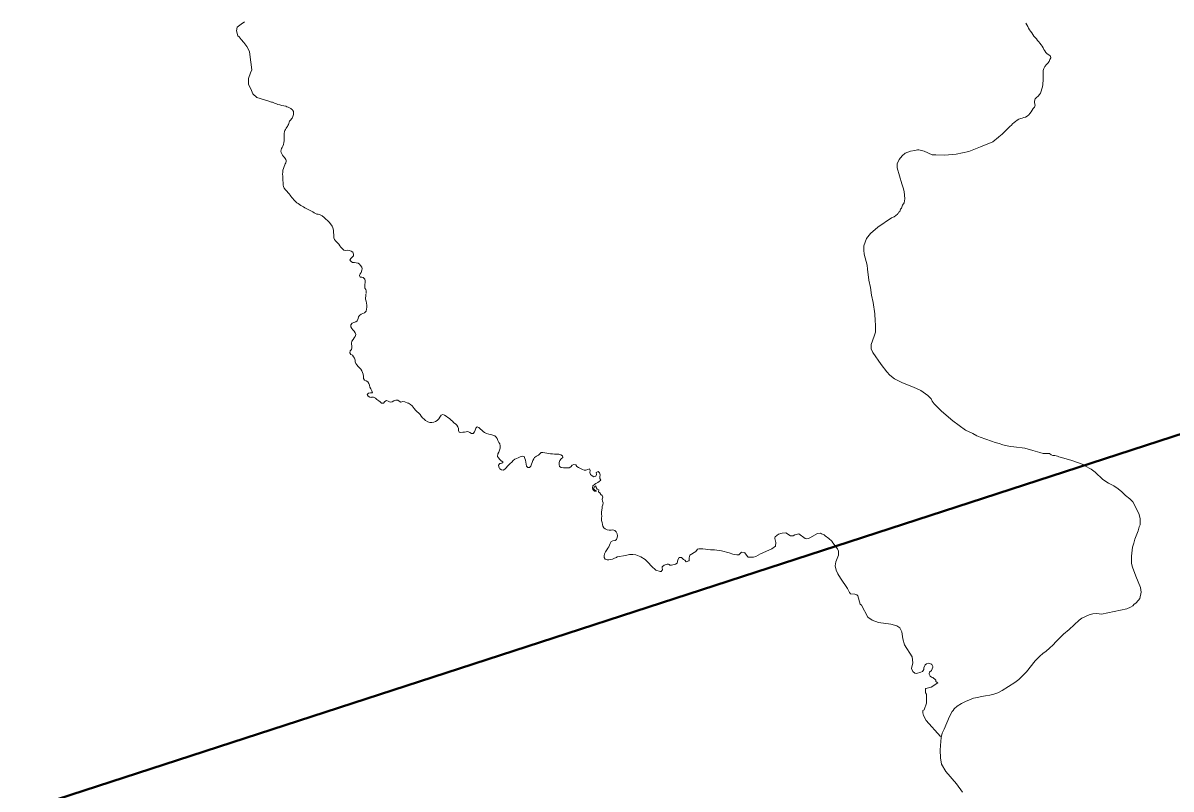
# Model space of a CAD drawing. Extents: x 553962 to 842807, y 8883888 to 9032388.
# Drawn here: x 592913 to 594235, y 8915641 to 8916524 of the extents above; entities that cross this region are included whole.
import ezdxf

# ---------------------------------------------------------------- set-up
doc = ezdxf.new("R2010")
doc.units = 0
doc.header["$LTSCALE"] = 200
doc.layers.add('6', color=7, linetype='Continuous', lineweight=13)

msp = doc.modelspace()

# ---------------------------------------------------------------- linework, layer by layer
at = {"layer": '6', "lineweight": 40}
msp.add_line((590967.2, 8914985.2), (596244.3, 8916699.1), dxfattribs=at)
at = {"layer": '6'}
for points in [[(593167.9, 8916524.7), (593164.1, 8916522.1), (593159.5, 8916518.6), (593158.6, 8916514.6), (593160.4, 8916508.6), (593161.8, 8916507.6), (593164.1, 8916504.4), (593167.2, 8916501), (593170.7, 8916496.5), (593173.8, 8916490.8), (593174, 8916487.4), (593175.2, 8916478.5)], [(594080, 8916505.1), (594078.5, 8916506.9), (594076.9, 8916508.3), (594075.8, 8916510.1), (594074.6, 8916512.2), (594073.3, 8916514.1), (594072, 8916515.7), (594071, 8916517.5), (594070, 8916519.4), (594067.9, 8916523.5)], [(594080, 8916505.1), (594078.5, 8916506.9), (594076.9, 8916508.3), (594075.8, 8916510.1), (594074.6, 8916512.2), (594073.3, 8916514.1), (594072, 8916515.7), (594071, 8916517.5), (594070, 8916519.4), (594067.9, 8916523.5)], [(594036.3, 8916392.1), (594036.8, 8916392.4), (594038.8, 8916393.8), (594040.7, 8916395.6), (594042.4, 8916397.4), (594044.1, 8916399.1), (594046, 8916400.9), (594047.8, 8916402.9), (594049.3, 8916404.3), (594051.1, 8916405.9), (594052.4, 8916407.4), (594054.2, 8916408.9), (594056, 8916410.2), (594057.9, 8916411.6), (594059.7, 8916412.6), (594061.5, 8916413.4), (594063.6, 8916414), (594065.5, 8916414.7), (594067.5, 8916415.2), (594069.4, 8916416.3), (594071.1, 8916417.6), (594072.4, 8916419.4), (594073.8, 8916421.2), (594075, 8916423.1), (594076.1, 8916425), (594077.7, 8916426.7), (594078.4, 8916429), (594077.7, 8916431.5), (594077.8, 8916433.6), (594078.7, 8916436), (594080, 8916437.7), (594082, 8916439.3), (594083.4, 8916441), (594084.5, 8916442.9), (594085.5, 8916445.1), (594086.2, 8916447.7), (594086.8, 8916450), (594087.2, 8916452.6), (594087.5, 8916454.6), (594087.7, 8916456.7), (594087.8, 8916459.2), (594087.9, 8916461.3), (594087.8, 8916463.9), (594087.7, 8916466.2), (594087.9, 8916468.7), (594088.7, 8916471.3), (594089.8, 8916473.6), (594091.4, 8916475.8), (594093.1, 8916477.2), (594094.5, 8916479), (594095.5, 8916481.6), (594096.7, 8916483.3), (594096.2, 8916485.4), (594094.3, 8916486.7), (594092.4, 8916488), (594090.8, 8916489.5), (594089.7, 8916491.4), (594088.6, 8916493.1), (594087.6, 8916495), (594086.7, 8916496.8), (594085.4, 8916498.5), (594084, 8916500.2), (594082.7, 8916501.8), (594081.4, 8916503.4), (594080, 8916505.1)], [(594036.3, 8916392.1), (594036.8, 8916392.4), (594038.8, 8916393.8), (594040.7, 8916395.6), (594042.4, 8916397.4), (594044.1, 8916399.1), (594046, 8916400.9), (594047.8, 8916402.9), (594049.3, 8916404.3), (594051.1, 8916405.9), (594052.4, 8916407.4), (594054.2, 8916408.9), (594056, 8916410.2), (594057.9, 8916411.6), (594059.7, 8916412.6), (594061.5, 8916413.4), (594063.6, 8916414), (594065.5, 8916414.7), (594067.5, 8916415.2), (594069.4, 8916416.3), (594071.1, 8916417.6), (594072.4, 8916419.4), (594073.8, 8916421.2), (594075, 8916423.1), (594076.1, 8916425), (594077.7, 8916426.7), (594078.4, 8916429), (594077.7, 8916431.5), (594077.8, 8916433.6), (594078.7, 8916436), (594080, 8916437.7), (594082, 8916439.3), (594083.4, 8916441), (594084.5, 8916442.9), (594085.5, 8916445.1), (594086.2, 8916447.7), (594086.8, 8916450), (594087.2, 8916452.6), (594087.5, 8916454.6), (594087.7, 8916456.7), (594087.8, 8916459.2), (594087.9, 8916461.3), (594087.8, 8916463.9), (594087.7, 8916466.2), (594087.9, 8916468.7), (594088.7, 8916471.3), (594089.8, 8916473.6), (594091.4, 8916475.8), (594093.1, 8916477.2), (594094.5, 8916479), (594095.5, 8916481.6), (594096.7, 8916483.3), (594096.2, 8916485.4), (594094.3, 8916486.7), (594092.4, 8916488), (594090.8, 8916489.5), (594089.7, 8916491.4), (594088.6, 8916493.1), (594087.6, 8916495), (594086.7, 8916496.8), (594085.4, 8916498.5), (594084, 8916500.2), (594082.7, 8916501.8), (594081.4, 8916503.4), (594080, 8916505.1)], [(593175.2, 8916478.5), (593176.4, 8916469.6), (593174.7, 8916466.1), (593172.5, 8916459.6), (593172.4, 8916453.2), (593176, 8916445.9), (593177.6, 8916442), (593182.1, 8916437.6), (593195.9, 8916433.4)], [(593927.7, 8916329.4), (593926.7, 8916333.6), (593925.1, 8916338.4), (593919.7, 8916356.8), (593919.7, 8916361.4), (593921.8, 8916366.2), (593925.5, 8916370.7), (593928.7, 8916373.5), (593934.9, 8916376.1), (593939.8, 8916376.6), (593943, 8916377.4), (593944.7, 8916377.4), (593950.7, 8916376.1), (593959.9, 8916371.9), (593964, 8916371.7), (593974.5, 8916371.2), (593987.7, 8916372.4), (594002.3, 8916375.7), (594015.5, 8916381.1), (594029.8, 8916386.5), (594036.3, 8916392.1)], [(593911.2, 8916118.1), (593907.6, 8916121.8), (593901, 8916130.2), (593891.6, 8916144), (593889.8, 8916148.5), (593889.8, 8916153.5), (593893.3, 8916162.8), (593894.6, 8916167.4), (593894.8, 8916176), (593894.2, 8916180.5), (593893.7, 8916188.8), (593892, 8916201.7), (593890.1, 8916210.3), (593888.8, 8916218.8), (593886.9, 8916227.4), (593885.4, 8916240.2), (593885.1, 8916244.7), (593881.6, 8916257.4), (593881.1, 8916262.1), (593881.4, 8916266.8), (593882.6, 8916271.3), (593884.2, 8916275.3), (593888.9, 8916281), (593897.3, 8916288.4), (593912.9, 8916299), (593916.1, 8916300.4), (593919.9, 8916303.2), (593920.3, 8916304.3), (593921.3, 8916304.7), (593921.4, 8916305.7), (593922.5, 8916306.5), (593923.5, 8916309.2), (593924.6, 8916310.2), (593925.9, 8916313.6), (593927.7, 8916316.4), (593928.4, 8916320.9), (593927.7, 8916329.4)], [(593251.3, 8916303.5), (593251.9, 8916303.5), (593252.8, 8916303.5), (593255.3, 8916302.7), (593257.5, 8916301.5), (593259.7, 8916299.6), (593261.8, 8916297.7), (593263.7, 8916296), (593265.3, 8916294), (593267.1, 8916292.2), (593268.8, 8916289.7), (593269.7, 8916287.6), (593270.4, 8916284.8), (593270.5, 8916282.2), (593270.8, 8916279.5), (593270.9, 8916276.9), (593270.8, 8916276.3), (593271.5, 8916274.4), (593272.9, 8916272.5), (593274.7, 8916270.9), (593276.5, 8916268.8), (593277.9, 8916267), (593279.1, 8916265.3), (593280.7, 8916263.4), (593282.2, 8916261.8), (593284.4, 8916261.7), (593286.6, 8916261.8), (593288.8, 8916261.7), (593290.7, 8916260.9), (593292.6, 8916259.6), (593293.6, 8916257.5), (593293.5, 8916255.3), (593292, 8916253.9), (593290.3, 8916252.4), (593289.2, 8916250.5), (593290.8, 8916249), (593292.5, 8916247.7), (593294.6, 8916247.7), (593296.5, 8916247.5), (593298.7, 8916246.8), (593300.3, 8916245.7), (593301.7, 8916244.4), (593303.2, 8916242.2), (593303.5, 8916240.4), (593303.2, 8916238.8), (593302.2, 8916236.4), (593301.1, 8916234.6), (593300.3, 8916232.6), (593301, 8916230.7), (593303.2, 8916230.8), (593304.8, 8916230.4), (593306.4, 8916228.7), (593306.9, 8916226.5), (593307, 8916224.7), (593306.5, 8916222.4), (593306.5, 8916220.7), (593306.7, 8916218.3), (593307.7, 8916216.7), (593307.9, 8916215.2), (593308, 8916212.8), (593308.1, 8916211.9)], [(593307.6, 8916211.4), (593307.6, 8916209.1), (593307.2, 8916207.2), (593307.2, 8916205.7), (593308, 8916203.3), (593308.6, 8916201.1), (593308.9, 8916198.8), (593308.8, 8916196.3), (593308.5, 8916194), (593307.9, 8916191.8), (593306.3, 8916189.9), (593304.1, 8916189.1), (593302.3, 8916188.3), (593300.5, 8916186.9), (593299.2, 8916185.2), (593298.7, 8916183.2), (593297.8, 8916180.7), (593296.2, 8916179.5), (593293.8, 8916178.6), (593292, 8916177.7), (593290.6, 8916176.1), (593290.5, 8916173.7), (593291.5, 8916171.7), (593292.9, 8916170.1), (593294.2, 8916168.5), (593295.5, 8916166.7), (593296.1, 8916164.7), (593295.3, 8916162.7), (593294.1, 8916160.9), (593293, 8916159), (593291.5, 8916157.1), (593291.3, 8916155), (593291.3, 8916153.8), (593291.4, 8916151.7), (593291.5, 8916149.6), (593291.1, 8916147.5), (593289.8, 8916145.9), (593289.3, 8916143.7), (593290.5, 8916141.8), (593292.5, 8916141.1), (593293.6, 8916139.2), (593294.7, 8916137.5), (593295.3, 8916135.4), (593295.4, 8916133.3), (593296, 8916131.4), (593297.4, 8916129.8), (593298.7, 8916128.1), (593300.3, 8916126.5), (593301.9, 8916124.8), (593303.2, 8916123), (593304, 8916121), (593304.7, 8916119), (593305, 8916116.5), (593305.2, 8916114.1), (593306.3, 8916112.2), (593308.2, 8916111.4), (593310.1, 8916110.2), (593311.3, 8916108.6), (593312.1, 8916106.6), (593312.4, 8916104.3), (593313.4, 8916102.2), (593314.6, 8916100), (593315.5, 8916097.7), (593315.2, 8916097.6), (593313.2, 8916097.5)], [(594194.5, 8915855.4), (594197.7, 8915858.8), (594199.2, 8915860.9), (594200.6, 8915868.1), (594200, 8915873.5), (594194.4, 8915886.7), (594190.5, 8915896.8), (594189.4, 8915901.3), (594189.5, 8915909.7), (594190.8, 8915919.8), (594192.3, 8915924.7), (594193.4, 8915929.3), (594197, 8915938.8), (594198.3, 8915943.5), (594199.4, 8915945.8), (594199.6, 8915948.3), (594199.4, 8915952.6), (594198.3, 8915957.7), (594196.1, 8915962.5), (594191, 8915972), (594187.5, 8915975.6), (594182.7, 8915979.3), (594178.4, 8915983.8), (594174.1, 8915987.3), (594169.2, 8915990.6), (594163.1, 8915993.8), (594156.6, 8915998), (594147.7, 8916006.4), (594143.1, 8916009.7), (594135.8, 8916013.7), (594135, 8916014.9), (594119.6, 8916020.2), (594110, 8916023), (594105.6, 8916024.1), (594104.2, 8916024.9), (594101.3, 8916025.5), (594099, 8916025.6), (594096.9, 8916026.4), (594095, 8916027.7), (594087.8, 8916028), (594084, 8916028.8), (594076, 8916031.4), (594066.8, 8916033.9), (594054.1, 8916035.6), (594049.6, 8916035.7), (594041.4, 8916037.7), (594036.9, 8916039.4), (594032.5, 8916040.4), (594032.5, 8916040.4), (594028.4, 8916042), (594015, 8916046.5), (594011.3, 8916048), (594006.7, 8916050.7), (593998.3, 8916054.8), (593983.7, 8916065.6), (593970.8, 8916076.7), (593962.4, 8916085.1), (593960.1, 8916088), (593958.6, 8916090.7), (593955.1, 8916094.6), (593946.7, 8916100.4), (593938.5, 8916104.1), (593925.8, 8916109), (593916.7, 8916113.8), (593911.2, 8916118.1)], [(593313.2, 8916097.5), (593310.8, 8916097.4), (593309.1, 8916095.6), (593310.2, 8916093.9), (593312.4, 8916092.6), (593314.4, 8916092.1), (593314.4, 8916092.8), (593316.6, 8916092.8), (593318.7, 8916091.4), (593320.5, 8916089.9), (593322.5, 8916088.4), (593324.1, 8916087.2), (593325.7, 8916085.6), (593328, 8916085.8), (593329.6, 8916087.5), (593331.5, 8916088.9), (593333.6, 8916087.9), (593335.8, 8916086.9), (593338.2, 8916087.2), (593340, 8916088.6), (593342.3, 8916089.4), (593344.5, 8916089.1), (593346, 8916087.9), (593348, 8916087.1), (593350.5, 8916087.7), (593352.6, 8916087.4), (593356.2, 8916085.9), (593356.9, 8916085.6), (593359, 8916084.2), (593360.9, 8916082.7), (593362.2, 8916081.2), (593363.5, 8916079.6), (593365, 8916077.6), (593366.8, 8916075.7), (593368.4, 8916074.5), (593370.3, 8916072.9), (593371.5, 8916070.7), (593373, 8916068.9), (593374.7, 8916067.3), (593376.6, 8916065.9)], [(593376.6, 8916065.9), (593379.2, 8916064.1), (593381.3, 8916063.5), (593383.7, 8916063.6), (593386, 8916063.8), (593388, 8916064.7), (593389.9, 8916065.9), (593391.6, 8916067.6), (593392.8, 8916069.8), (593394.3, 8916071.8), (593396.4, 8916072.9), (593398.3, 8916071.9), (593400.2, 8916070.7), (593402.1, 8916069.2), (593403.9, 8916068), (593405.8, 8916066.3), (593407.6, 8916064.9), (593409.2, 8916063.3), (593411, 8916061.9), (593412.4, 8916060.4), (593413.6, 8916058.7), (593414.3, 8916056.7), (593414.5, 8916054.4), (593415, 8916052.2), (593417.1, 8916052), (593419.3, 8916052.3), (593421.3, 8916052.5), (593423.3, 8916052.9), (593425.3, 8916053.3), (593427.3, 8916052.1), (593429.2, 8916050.9), (593431.5, 8916050.9), (593433, 8916052.6), (593433.7, 8916054.7), (593434.5, 8916056.8), (593435.9, 8916058.4), (593437.9, 8916057.6), (593439.7, 8916056), (593441.3, 8916054.6), (593442.9, 8916053.2), (593444.5, 8916052.1), (593446.7, 8916050.8), (593449.2, 8916050.1), (593451.6, 8916049.5), (593454, 8916048.8), (593456.1, 8916048.2), (593457.9, 8916046.7), (593458.9, 8916044.9), (593459.7, 8916042.7), (593460.8, 8916040.5), (593462, 8916038.8), (593462.5, 8916036.6), (593462.4, 8916034.1), (593461.7, 8916031.6), (593460.7, 8916029.4), (593459.6, 8916027.6)], [(593459.6, 8916027.5), (593459.6, 8916027.6), (593459.4, 8916024.3), (593460.6, 8916022.7), (593462.2, 8916021), (593463.7, 8916019.4), (593465.3, 8916018.1), (593465.6, 8916017.4), (593464.5, 8916016.8), (593462.6, 8916016.4), (593462.1, 8916016.2), (593460.5, 8916014.3), (593460.9, 8916012.4), (593461.8, 8916010.6)], [(593462.2, 8916010.2), (593463.8, 8916009), (593465.9, 8916008.5), (593467.9, 8916009.8), (593469.3, 8916011.4), (593471, 8916013.1), (593472.6, 8916015), (593474.1, 8916016.3), (593475.7, 8916017.8), (593477.4, 8916019.7), (593479.2, 8916021.1), (593481.1, 8916022), (593483.3, 8916022.8), (593485.5, 8916023.8), (593487.6, 8916024.6), (593490, 8916024.4), (593491, 8916022.1), (593491.4, 8916020), (593491.9, 8916017.8), (593492.2, 8916015.7), (593492.8, 8916013.4), (593494.2, 8916011.5), (593496.2, 8916011.5), (593497.9, 8916013.2), (593498.5, 8916015.4), (593499.1, 8916017.6), (593499.9, 8916019.7), (593501.1, 8916021.5), (593502.1, 8916023.3)], [(593502.1, 8916023.3), (593504.2, 8916024.8), (593506.5, 8916026), (593508.1, 8916027.3), (593509.6, 8916029), (593511.7, 8916029.1), (593514, 8916028.6), (593516, 8916028.2), (593518.2, 8916027.8), (593520.4, 8916027.5), (593522.7, 8916027.3), (593525.1, 8916027.2), (593527.5, 8916027.1), (593530, 8916026.9), (593532.1, 8916026.4), (593534.2, 8916025.1), (593534.4, 8916023.1), (593532.5, 8916021.7), (593531.2, 8916019.8), (593530.5, 8916017.6), (593530.3, 8916015.2), (593530.7, 8916013), (593532.5, 8916011.7), (593535.2, 8916011.2), (593537.2, 8916011.2), (593539.7, 8916011.4), (593542, 8916011.3), (593543.8, 8916012.6), (593545.3, 8916014.4), (593547.3, 8916015.1), (593549.5, 8916014.9), (593550.7, 8916013), (593552.7, 8916011.7), (593554.9, 8916010.6), (593557.1, 8916009.5), (593559.2, 8916008.5), (593561.2, 8916008.5), (593563.2, 8916009.2), (593565.4, 8916010.1), (593566.1, 8916008.2), (593565.8, 8916005.8), (593566.5, 8916003.7), (593568.2, 8916002), (593570.4, 8916001.1), (593572.7, 8916001.8), (593573.5, 8916003.7), (593573.1, 8916006), (593575.1, 8916006.9), (593576.9, 8916005.5), (593577.4, 8916003.2), (593577, 8916001.1), (593577.3, 8915998.9), (593578.5, 8915997), (593576.6, 8915995.5), (593574.7, 8915994.6), (593572.7, 8915993.3), (593570.9, 8915992), (593569.2, 8915990.6), (593568.7, 8915988.4), (593569.3, 8915986.3), (593571.1, 8915984.6), (593573.2, 8915984.3), (593571.6, 8915985.6), (593570, 8915987.1), (593570.5, 8915989.1), (593572.5, 8915990.5), (593573.1, 8915988.6), (593574.2, 8915986.9), (593576, 8915985.8), (593575.5, 8915983.8), (593577.1, 8915982.4), (593578.3, 8915980.7), (593579.8, 8915979.3), (593580.5, 8915977.4), (593580, 8915975.4), (593580.1, 8915973.1), (593580.9, 8915971.1), (593580.8, 8915968.8), (593580, 8915966.8), (593579.7, 8915964.8), (593579.3, 8915962.8), (593579, 8915960.3), (593579.1, 8915958.1), (593579.3, 8915955.5), (593579, 8915953.3), (593579.1, 8915950.8), (593579.7, 8915948.4), (593580.3, 8915946), (593580.8, 8915944.1), (593581.7, 8915942.1), (593583.5, 8915941), (593585.5, 8915940.1), (593587.8, 8915939.4), (593588.1, 8915939.4), (593590.1, 8915939.6), (593592.3, 8915939.8), (593594.3, 8915939.2), (593595.9, 8915937.5), (593597.3, 8915935.5), (593597.4, 8915933.1), (593597.4, 8915933)], [(593597.4, 8915933), (593597, 8915930.9), (593596.5, 8915928.9), (593594.7, 8915927.6), (593592.2, 8915927.4), (593590.2, 8915926.3), (593589.2, 8915924.2), (593588.4, 8915922.2), (593587.5, 8915920.4), (593586.5, 8915918.7), (593585.1, 8915916.7), (593583.8, 8915914.5), (593582.7, 8915912.2), (593582.2, 8915910.1), (593582, 8915907.9), (593583.5, 8915906.1), (593585.5, 8915905.4), (593587.5, 8915905.3), (593589.7, 8915905.6), (593591.7, 8915906.2), (593594.1, 8915907.3)], [(593852.1, 8915915.2), (593850.8, 8915918), (593845.4, 8915925.1), (593844.4, 8915926.8), (593840.9, 8915930.1), (593836.8, 8915933), (593835.6, 8915934.2), (593832.5, 8915935.4), (593831.4, 8915936.2), (593827.8, 8915935.8), (593819.2, 8915930.6), (593817.4, 8915929.8), (593814.8, 8915929.4), (593813.8, 8915929.8), (593806.2, 8915935.3), (593801.7, 8915934), (593799.7, 8915932.9), (593796.8, 8915933), (593791.5, 8915936.6), (593787, 8915936.1), (593783, 8915935.1), (593779.2, 8915931.9), (593778.7, 8915930.7), (593778.7, 8915929.9), (593779.7, 8915925.4), (593779.5, 8915921.2), (593775.3, 8915918), (593762.4, 8915912.2), (593756.8, 8915909.2), (593754, 8915908.3), (593750.4, 8915908.3), (593748.1, 8915908.6), (593747.3, 8915909.2), (593744, 8915913.6), (593743.3, 8915914), (593740.5, 8915914.1), (593737.2, 8915911.2)], [(593737.2, 8915911.2), (593740.5, 8915914.1), (593743.3, 8915914), (593744, 8915913.6), (593747.3, 8915909.2), (593748.1, 8915908.6), (593750.4, 8915908.3), (593754, 8915908.3), (593756.8, 8915909.2), (593762.4, 8915912.2), (593775.3, 8915918), (593779.5, 8915921.2), (593779.7, 8915925.4), (593778.7, 8915929.9), (593778.7, 8915930.7), (593779.2, 8915931.9), (593783, 8915935.1), (593787, 8915936.1), (593791.5, 8915936.6), (593796.8, 8915933), (593799.7, 8915932.9), (593801.7, 8915934), (593806.2, 8915935.3), (593813.8, 8915929.8), (593814.8, 8915929.4), (593817.4, 8915929.8), (593819.2, 8915930.6), (593827.8, 8915935.8), (593831.4, 8915936.2), (593832.5, 8915935.4), (593835.6, 8915934.2), (593836.8, 8915933), (593840.9, 8915930.1), (593844.4, 8915926.8), (593845.4, 8915925.1), (593850.8, 8915918), (593852.1, 8915915.2)], [(593737.2, 8915911.2), (593734.8, 8915911), (593730.4, 8915911.9), (593726, 8915913.6), (593717.4, 8915915.9), (593709.2, 8915916.8), (593704.8, 8915916.8), (593695.9, 8915918.1), (593691.2, 8915918.2), (593689.6, 8915917.8), (593687.7, 8915915), (593680.9, 8915910.6), (593680.2, 8915907.8), (593679.9, 8915904.7), (593679.6, 8915904.3), (593676.7, 8915903.2), (593675.1, 8915905.1), (593673.4, 8915905.8), (593671.2, 8915907.9), (593668.7, 8915908.2), (593667, 8915905.2), (593666.2, 8915901.7), (593664.2, 8915900.4), (593659.8, 8915899.1), (593657.9, 8915899.1), (593657, 8915900.1), (593656.4, 8915900.3), (593654.8, 8915900.2), (593651.3, 8915899.4), (593649.1, 8915897.4), (593648.9, 8915896.2), (593649.2, 8915894), (593649.1, 8915893.5), (593647.8, 8915892.1), (593646.5, 8915892), (593641.7, 8915893.4), (593636.6, 8915898.1), (593632.8, 8915902.4), (593629.2, 8915905.8), (593624.4, 8915909), (593618.8, 8915911), (593615.3, 8915911.6), (593611.2, 8915911.6), (593606.7, 8915910.4), (593597.1, 8915908.7)], [(593597.1, 8915908.7), (593606.7, 8915910.4), (593611.2, 8915911.6), (593615.3, 8915911.6), (593618.8, 8915911), (593624.4, 8915909), (593629.2, 8915905.8), (593632.8, 8915902.4), (593636.6, 8915898.1), (593641.7, 8915893.4), (593646.5, 8915892), (593647.8, 8915892.1), (593649.1, 8915893.5), (593649.2, 8915894), (593648.9, 8915896.2), (593649.1, 8915897.4), (593651.3, 8915899.4), (593654.8, 8915900.2), (593656.4, 8915900.3), (593657, 8915900.1), (593657.9, 8915899.1), (593659.8, 8915899.1), (593664.2, 8915900.4), (593666.2, 8915901.7), (593667, 8915905.2), (593668.7, 8915908.2), (593671.2, 8915907.9), (593673.4, 8915905.8), (593675.1, 8915905.1), (593676.7, 8915903.2), (593679.6, 8915904.3), (593679.9, 8915904.7), (593680.2, 8915907.8), (593680.9, 8915910.6), (593687.7, 8915915), (593689.6, 8915917.8), (593691.2, 8915918.2), (593695.9, 8915918.1), (593704.8, 8915916.8), (593709.2, 8915916.8), (593717.4, 8915915.9), (593726, 8915913.6), (593730.4, 8915911.9), (593734.8, 8915911), (593737.2, 8915911.2)], [(593969.7, 8915701.9), (593953.1, 8915720.5), (593950.1, 8915726.1), (593949, 8915729.2), (593949, 8915731.9), (593950.8, 8915732.6), (593953.4, 8915740.3), (593953.4, 8915750.1), (593953.2, 8915750.8), (593952.1, 8915752.1), (593952.2, 8915756.9), (593952.8, 8915757.2), (593958.8, 8915758.6), (593966.3, 8915763.9), (593964, 8915765.4), (593964.1, 8915766.7), (593963.9, 8915767.1), (593960.6, 8915769.8), (593959.1, 8915770.3), (593957.7, 8915771.4), (593956.4, 8915773.8), (593956.4, 8915774.4), (593957, 8915775.9), (593959.2, 8915778.1), (593960.6, 8915781.6), (593960.6, 8915782.4), (593959.6, 8915784.8), (593959, 8915785.3), (593956, 8915786.2), (593953.3, 8915785.8), (593951.7, 8915784.3), (593950.5, 8915781), (593950.2, 8915779.2), (593948.7, 8915776.7), (593947, 8915776), (593941.8, 8915774.5), (593940.1, 8915775), (593937.5, 8915776.7), (593936, 8915780.1), (593937.6, 8915786.9), (593936.9, 8915793.7), (593928.2, 8915807.4), (593926.1, 8915814.3), (593924.8, 8915822.4), (593922.5, 8915826.9), (593919.2, 8915829.2), (593912.5, 8915831.3), (593898, 8915833.4), (593890.8, 8915835.9), (593885.7, 8915839.3), (593878.5, 8915853.1), (593877, 8915854.3), (593874.3, 8915863.8), (593873.1, 8915864.9), (593871, 8915866), (593865.9, 8915866.3), (593864.8, 8915867.8), (593862.5, 8915872.4), (593854.4, 8915884.3), (593851.4, 8915889.1), (593849.3, 8915893.5), (593848.2, 8915898.4), (593849.1, 8915903.1), (593852.2, 8915910.8), (593852.1, 8915915.2)], [(593852.1, 8915915.2), (593852.2, 8915910.8), (593849.1, 8915903.1), (593848.2, 8915898.4), (593849.3, 8915893.5), (593851.4, 8915889.1), (593854.4, 8915884.3), (593862.5, 8915872.4), (593864.8, 8915867.8), (593865.9, 8915866.3), (593871, 8915866), (593873.1, 8915864.9), (593874.3, 8915863.8), (593877, 8915854.3), (593878.5, 8915853.1), (593885.7, 8915839.3), (593890.8, 8915835.9), (593898, 8915833.4), (593912.5, 8915831.3), (593919.2, 8915829.2), (593922.5, 8915826.9), (593924.8, 8915822.4), (593926.1, 8915814.3), (593928.2, 8915807.4), (593936.9, 8915793.7), (593937.6, 8915786.9), (593936, 8915780.1), (593937.5, 8915776.7), (593940.1, 8915775), (593941.8, 8915774.5), (593947, 8915776), (593948.7, 8915776.7), (593950.2, 8915779.2), (593950.5, 8915781), (593951.7, 8915784.3), (593953.3, 8915785.8), (593956, 8915786.2), (593959, 8915785.3), (593959.6, 8915784.8), (593960.6, 8915782.4), (593960.6, 8915781.6), (593959.2, 8915778.1), (593957, 8915775.9), (593956.4, 8915774.4), (593956.4, 8915773.8), (593957.7, 8915771.4), (593959.1, 8915770.3), (593960.6, 8915769.8), (593963.9, 8915767.1), (593964.1, 8915766.7), (593964, 8915765.4), (593966.3, 8915763.9), (593958.8, 8915758.6), (593952.8, 8915757.2), (593952.2, 8915756.9), (593952.1, 8915752.1), (593953.2, 8915750.8), (593953.4, 8915750.1), (593953.4, 8915740.3), (593950.8, 8915732.6), (593949, 8915731.9), (593949, 8915729.2), (593950.1, 8915726.1), (593953.1, 8915720.5), (593969.7, 8915701.9)], [(593594.1, 8915907.3), (593596.2, 8915908.2), (593597.1, 8915908.7)], [(593983.1, 8915730.7), (593984.2, 8915731.7), (593985.3, 8915733.9), (593988.8, 8915737), (593993.6, 8915739.9), (593998.2, 8915742.2), (594007.4, 8915746), (594012.1, 8915746.9), (594016.8, 8915748.1), (594021.5, 8915748.6), (594026.2, 8915749.4), (594031, 8915750.7), (594035.7, 8915752.4), (594040.7, 8915754.8), (594055, 8915764.2), (594059.8, 8915767.7), (594068.5, 8915776.5), (594078.7, 8915789.2), (594083.8, 8915794.6), (594087.5, 8915797.6), (594091.2, 8915800.1), (594095.2, 8915803.5), (594099.2, 8915807.4), (594102.2, 8915811), (594111.2, 8915819.8), (594117.8, 8915825.3), (594129.1, 8915835.8), (594132.4, 8915838.2), (594140.8, 8915842.2), (594144.9, 8915843.3), (594149.5, 8915843.6), (594154.9, 8915842.9), (594184.2, 8915849), (594188.5, 8915850.9), (594191.2, 8915852.4), (594192.7, 8915854.2), (594194.5, 8915855.4)], [(593994.8, 8915637.7), (593988, 8915647.4), (593975.7, 8915661.6), (593970.7, 8915670.2), (593969.6, 8915677.3), (593969.3, 8915686.3), (593969.7, 8915691.4), (593969.8, 8915696.1), (593970.4, 8915700.7), (593971.5, 8915705.7), (593973.9, 8915710.4), (593979.9, 8915724.9), (593983.1, 8915730.7)]]:
    msp.add_lwpolyline(points, dxfattribs=at)
msp.add_spline([(593195.9, 8916433.4), (593200.1, 8916432.2), (593206.3, 8916429.8), (593215.4, 8916427.6), (593221.2, 8916424.9), (593224.3, 8916421.6), (593224.4, 8916418.2), (593222.7, 8916413.9), (593219.8, 8916410.4), (593218, 8916405.5), (593216.6, 8916403.5), (593214.1, 8916398.4), (593213.8, 8916389.8), (593212, 8916381.8), (593210, 8916375.9), (593212.9, 8916369.7), (593215.9, 8916365), (593214.4, 8916360.2), (593212, 8916351.9), (593212.3, 8916341.9), (593212.9, 8916335.4), (593218.2, 8916328), (593227.1, 8916317.7), (593238.9, 8916310), (593251.3, 8916303.5)], degree=3, dxfattribs=at)

doc.saveas('drawing.dxf')
